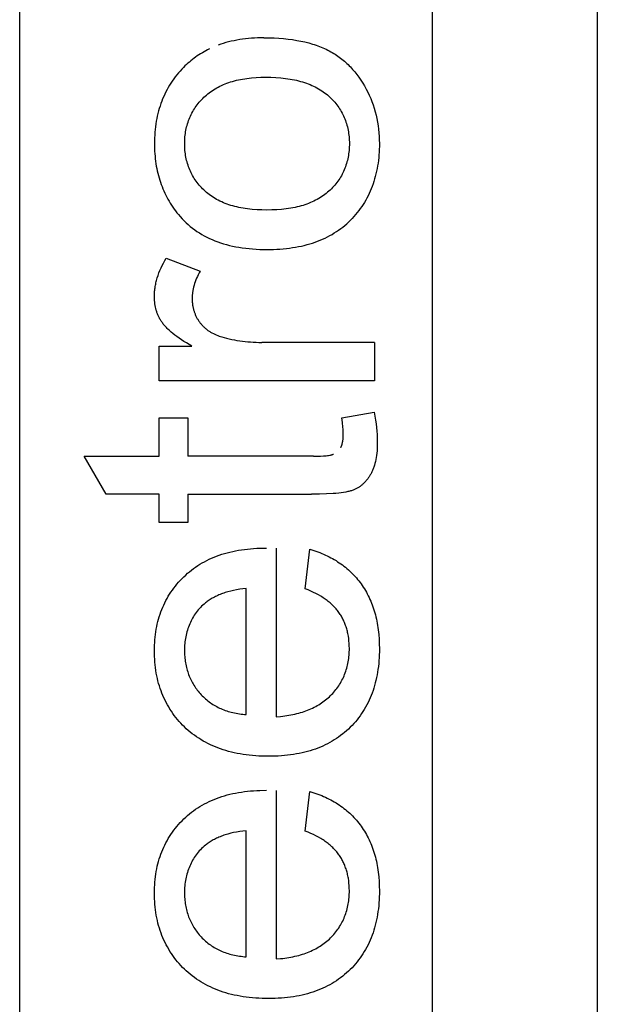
# Model space of a CAD drawing. Header units: millimetres. Extents: x -2637 to -1637, y 678 to 1678.
# Tile 286 of 348: x -2060.42 to -2056.92, y 1420.96 to 1426.92. Entities that reach past the tile are written whole.
import ezdxf

# ---------------------------------------------------------------- set-up
doc = ezdxf.new("R2010")
doc.units = ezdxf.units.MM
doc.layers.add('Make2D$B.SHOW mini', color=7, linetype='Continuous', true_color=0x000000)

msp = doc.modelspace()

# ---------------------------------------------------------------- linework, layer by layer
at = {"layer": 'Make2D$B.SHOW mini', "color": 18, "lineweight": -3, "true_color": 0x000000}
for points in [[(-2056.9173, 1438.506), (-2056.9173, 1417.806)], [(-2060.4173, 1419.056), (-2060.4173, 1430.356)], [(-2057.9173, 1430.356), (-2057.9173, 1419.056)], [(-2058.9372, 1426.8113), (-2058.9565, 1426.8111), (-2058.9755, 1426.8106), (-2058.9943, 1426.8097), (-2059.0128, 1426.8085), (-2059.0311, 1426.807), (-2059.0491, 1426.805), (-2059.0668, 1426.8028), (-2059.0843, 1426.8001), (-2059.1015, 1426.7971), (-2059.1184, 1426.7938), (-2059.1351, 1426.7901), (-2059.1516, 1426.7861), (-2059.1678, 1426.7817), (-2059.1837, 1426.7769), (-2059.1993, 1426.7718), (-2059.2148, 1426.7663)], [(-2058.9372, 1426.8113), (-2058.9062, 1426.811), (-2058.8761, 1426.81), (-2058.8469, 1426.8084), (-2058.8185, 1426.8062), (-2058.791, 1426.8034), (-2058.7644, 1426.7999), (-2058.7385, 1426.7958), (-2058.7135, 1426.7911), (-2058.6893, 1426.7858), (-2058.6659, 1426.7799), (-2058.6433, 1426.7734), (-2058.6323, 1426.77), (-2058.6215, 1426.7663), (-2058.6109, 1426.7626), (-2058.6004, 1426.7586), (-2058.5902, 1426.7546), (-2058.5801, 1426.7503), (-2058.5702, 1426.746), (-2058.5605, 1426.7415), (-2058.551, 1426.7368), (-2058.5417, 1426.732), (-2058.5325, 1426.727), (-2058.5235, 1426.7219), (-2058.5147, 1426.7166), (-2058.506, 1426.7112), (-2058.4975, 1426.7057), (-2058.4892, 1426.7), (-2058.481, 1426.6941), (-2058.4729, 1426.6881), (-2058.4651, 1426.6819), (-2058.4573, 1426.6756), (-2058.4497, 1426.6692), (-2058.4422, 1426.6626), (-2058.4348, 1426.6558), (-2058.4276, 1426.6489), (-2058.4205, 1426.6418), (-2058.4134, 1426.6346), (-2058.4065, 1426.6273), (-2058.3998, 1426.6198), (-2058.3931, 1426.6121), (-2058.3865, 1426.6043), (-2058.3737, 1426.5883), (-2058.3614, 1426.5718), (-2058.3496, 1426.5548), (-2058.3384, 1426.5373), (-2058.3276, 1426.5194), (-2058.3175, 1426.5011), (-2058.3079, 1426.4825), (-2058.2989, 1426.4635), (-2058.2905, 1426.4442), (-2058.2826, 1426.4245), (-2058.2754, 1426.4045), (-2058.2689, 1426.3843), (-2058.2629, 1426.3637), (-2058.2576, 1426.3429), (-2058.253, 1426.3218), (-2058.249, 1426.3005), (-2058.2456, 1426.279), (-2058.2428, 1426.2574), (-2058.2407, 1426.2357), (-2058.2392, 1426.214), (-2058.2382, 1426.1924), (-2058.2378, 1426.1707), (-2058.2379, 1426.1535), (-2058.2383, 1426.1363), (-2058.2392, 1426.1192), (-2058.2403, 1426.1023), (-2058.2418, 1426.0854), (-2058.2437, 1426.0687), (-2058.246, 1426.0521), (-2058.2485, 1426.0357), (-2058.2515, 1426.0194), (-2058.2548, 1426.0033), (-2058.2584, 1425.9874), (-2058.2624, 1425.9717), (-2058.2667, 1425.9562), (-2058.2713, 1425.941), (-2058.2763, 1425.9259), (-2058.2817, 1425.9111), (-2058.2873, 1425.8966), (-2058.2933, 1425.8823), (-2058.2997, 1425.8682), (-2058.3064, 1425.8544), (-2058.3134, 1425.8409), (-2058.3208, 1425.8275), (-2058.3285, 1425.8145), (-2058.3365, 1425.8016), (-2058.3449, 1425.789), (-2058.3536, 1425.7766), (-2058.3627, 1425.7644), (-2058.3721, 1425.7524), (-2058.3819, 1425.7406), (-2058.392, 1425.7291), (-2058.4024, 1425.7177), (-2058.4132, 1425.7066)], [(-2059.2672, 1426.7441), (-2059.2783, 1426.7386), (-2059.2892, 1426.7328), (-2059.2999, 1426.7269), (-2059.3105, 1426.7207), (-2059.321, 1426.7144), (-2059.3313, 1426.7078), (-2059.3414, 1426.7011), (-2059.3513, 1426.6942), (-2059.361, 1426.687), (-2059.3706, 1426.6797), (-2059.38, 1426.6722), (-2059.3893, 1426.6645), (-2059.3983, 1426.6567), (-2059.4072, 1426.6486), (-2059.4159, 1426.6404), (-2059.4244, 1426.632), (-2059.4351, 1426.621), (-2059.4455, 1426.6097), (-2059.4555, 1426.5982), (-2059.4653, 1426.5864), (-2059.4747, 1426.5743), (-2059.4838, 1426.562), (-2059.4926, 1426.5495), (-2059.5011, 1426.5368), (-2059.5092, 1426.5238), (-2059.517, 1426.5106), (-2059.5245, 1426.4972), (-2059.5316, 1426.4836), (-2059.5384, 1426.4698), (-2059.5448, 1426.4558), (-2059.5509, 1426.4416), (-2059.5567, 1426.4273), (-2059.562, 1426.4128), (-2059.567, 1426.3981), (-2059.5717, 1426.3832), (-2059.576, 1426.3681), (-2059.58, 1426.3528), (-2059.5836, 1426.3373), (-2059.5868, 1426.3215), (-2059.5898, 1426.3055), (-2059.5923, 1426.2893), (-2059.5946, 1426.2728), (-2059.5965, 1426.2561), (-2059.598, 1426.2392), (-2059.5993, 1426.2222), (-2059.6001, 1426.2051), (-2059.6006, 1426.188), (-2059.6008, 1426.1707), (-2059.6007, 1426.1553), (-2059.6002, 1426.1398), (-2059.5995, 1426.1244), (-2059.5985, 1426.109), (-2059.5972, 1426.0938), (-2059.5957, 1426.0786), (-2059.5938, 1426.0636), (-2059.5917, 1426.0488), (-2059.5893, 1426.0341), (-2059.5866, 1426.0197), (-2059.5837, 1426.0054), (-2059.5804, 1425.9913), (-2059.5769, 1425.9774), (-2059.573, 1425.9636), (-2059.5689, 1425.95), (-2059.5645, 1425.9364), (-2059.5598, 1425.9231), (-2059.5549, 1425.9098), (-2059.5496, 1425.8967), (-2059.5441, 1425.8837), (-2059.5382, 1425.8709), (-2059.5321, 1425.8582), (-2059.5257, 1425.8457), (-2059.5191, 1425.8333), (-2059.5121, 1425.8212), (-2059.5049, 1425.8091), (-2059.4974, 1425.7973), (-2059.4896, 1425.7856), (-2059.4816, 1425.7741), (-2059.4732, 1425.7628), (-2059.4646, 1425.7518), (-2059.4558, 1425.7409), (-2059.4447, 1425.7281), (-2059.4333, 1425.7156), (-2059.4215, 1425.7034), (-2059.4094, 1425.6916), (-2059.3968, 1425.6802), (-2059.3839, 1425.6691), (-2059.3706, 1425.6585), (-2059.3569, 1425.6483), (-2059.3429, 1425.6385), (-2059.3285, 1425.6292), (-2059.3137, 1425.6203), (-2059.2986, 1425.6119), (-2059.2831, 1425.6038), (-2059.2672, 1425.5962), (-2059.251, 1425.589), (-2059.2345, 1425.5822), (-2059.2176, 1425.5758), (-2059.2004, 1425.5698), (-2059.1828, 1425.5643), (-2059.1648, 1425.5591), (-2059.1463, 1425.5543), (-2059.1275, 1425.55), (-2059.1083, 1425.546), (-2059.0886, 1425.5425), (-2059.0685, 1425.5394), (-2059.0479, 1425.5367), (-2059.027, 1425.5345), (-2059.0059, 1425.5326), (-2058.9844, 1425.5312), (-2058.9628, 1425.5301), (-2058.9411, 1425.5295), (-2058.9193, 1425.5293), (-2058.8795, 1425.53), (-2058.8597, 1425.5309), (-2058.8401, 1425.5321), (-2058.8206, 1425.5337), (-2058.8014, 1425.5356), (-2058.7824, 1425.5378), (-2058.7638, 1425.5404), (-2058.7456, 1425.5434), (-2058.7277, 1425.5467), (-2058.7102, 1425.5503), (-2058.693, 1425.5543), (-2058.6762, 1425.5587), (-2058.6597, 1425.5633), (-2058.6435, 1425.5684), (-2058.6276, 1425.5737), (-2058.612, 1425.5795), (-2058.5966, 1425.5855), (-2058.5816, 1425.5919), (-2058.5669, 1425.5987), (-2058.5524, 1425.6058), (-2058.5383, 1425.6132), (-2058.5244, 1425.621), (-2058.5108, 1425.6292), (-2058.4976, 1425.6376), (-2058.4846, 1425.6464), (-2058.4719, 1425.6556), (-2058.4596, 1425.6651), (-2058.4475, 1425.675), (-2058.4358, 1425.6852), (-2058.4244, 1425.6957), (-2058.4132, 1425.7066)], [(-2059.2937, 1425.8824), (-2059.3013, 1425.8896), (-2059.3087, 1425.8969), (-2059.3159, 1425.9043), (-2059.3228, 1425.9118), (-2059.3294, 1425.9195), (-2059.3359, 1425.9272), (-2059.342, 1425.9351), (-2059.348, 1425.9431), (-2059.3537, 1425.9512), (-2059.3591, 1425.9594), (-2059.3643, 1425.9678), (-2059.3693, 1425.9763), (-2059.374, 1425.9849), (-2059.3785, 1425.9937), (-2059.3827, 1426.0026), (-2059.3867, 1426.0117), (-2059.3904, 1426.0209), (-2059.3939, 1426.0303), (-2059.3972, 1426.0398), (-2059.4002, 1426.0494), (-2059.403, 1426.0591), (-2059.4055, 1426.0689), (-2059.4078, 1426.0789), (-2059.4099, 1426.0889), (-2059.4117, 1426.0989), (-2059.4132, 1426.1091), (-2059.4146, 1426.1193), (-2059.4156, 1426.1295), (-2059.4165, 1426.1398), (-2059.4171, 1426.1501), (-2059.4174, 1426.1604), (-2059.4175, 1426.1707), (-2059.4174, 1426.1809), (-2059.417, 1426.1911), (-2059.4164, 1426.2013), (-2059.4156, 1426.2114), (-2059.4145, 1426.2215), (-2059.4132, 1426.2316), (-2059.4116, 1426.2416), (-2059.4098, 1426.2516), (-2059.4078, 1426.2615), (-2059.4055, 1426.2713), (-2059.4029, 1426.281), (-2059.4002, 1426.2907), (-2059.3972, 1426.3003), (-2059.3939, 1426.3097), (-2059.3904, 1426.3191), (-2059.3866, 1426.3283), (-2059.3826, 1426.3374), (-2059.3784, 1426.3464), (-2059.3739, 1426.3553), (-2059.3691, 1426.364), (-2059.3641, 1426.3726), (-2059.3589, 1426.381), (-2059.3534, 1426.3894), (-2059.3477, 1426.3975), (-2059.3417, 1426.4056), (-2059.3355, 1426.4135), (-2059.3291, 1426.4212), (-2059.3224, 1426.4288), (-2059.3155, 1426.4362), (-2059.3083, 1426.4435), (-2059.3009, 1426.4507), (-2059.2932, 1426.4576), (-2059.2853, 1426.4645), (-2059.2772, 1426.4711), (-2059.2688, 1426.4776), (-2059.2602, 1426.4839), (-2059.2513, 1426.4901), (-2059.2423, 1426.496), (-2059.233, 1426.5017), (-2059.2234, 1426.5073), (-2059.2137, 1426.5126), (-2059.2037, 1426.5178), (-2059.1935, 1426.5227), (-2059.183, 1426.5274), (-2059.1724, 1426.5319), (-2059.1615, 1426.5361), (-2059.1504, 1426.5402), (-2059.1391, 1426.5439), (-2059.1276, 1426.5474), (-2059.1159, 1426.5507), (-2059.1039, 1426.5538), (-2059.0917, 1426.5566), (-2059.0792, 1426.5591), (-2059.0665, 1426.5615), (-2059.0535, 1426.5636), (-2059.0402, 1426.5654), (-2059.0266, 1426.5671), (-2059.0128, 1426.5685), (-2058.9846, 1426.5708), (-2058.9558, 1426.5721), (-2058.9267, 1426.5726), (-2058.8958, 1426.5722), (-2058.8653, 1426.5708), (-2058.8354, 1426.5686), (-2058.8065, 1426.5654), (-2058.7925, 1426.5635), (-2058.7789, 1426.5614), (-2058.7655, 1426.559), (-2058.7524, 1426.5564), (-2058.7396, 1426.5536), (-2058.7271, 1426.5506), (-2058.7149, 1426.5474), (-2058.7029, 1426.5439), (-2058.6912, 1426.5402), (-2058.6796, 1426.5363), (-2058.6684, 1426.5322), (-2058.6574, 1426.5278), (-2058.6466, 1426.5232), (-2058.6361, 1426.5184), (-2058.6259, 1426.5134), (-2058.6158, 1426.5081), (-2058.6061, 1426.5026), (-2058.5966, 1426.497), (-2058.5873, 1426.491), (-2058.5783, 1426.4849), (-2058.5696, 1426.4785), (-2058.5611, 1426.472), (-2058.5529, 1426.4652), (-2058.5449, 1426.4581)], [(-2058.5449, 1426.4581), (-2058.5372, 1426.4509), (-2058.5297, 1426.4436), (-2058.5225, 1426.4362), (-2058.5155, 1426.4287), (-2058.5087, 1426.4211), (-2058.5022, 1426.4133), (-2058.496, 1426.4054), (-2058.49, 1426.3975), (-2058.4842, 1426.3894), (-2058.4787, 1426.3811), (-2058.4735, 1426.3728), (-2058.4685, 1426.3643), (-2058.4637, 1426.3556), (-2058.4592, 1426.3469), (-2058.4549, 1426.338), (-2058.4509, 1426.3289), (-2058.4471, 1426.3197), (-2058.4436, 1426.3104), (-2058.4403, 1426.3009), (-2058.4372, 1426.2914), (-2058.4344, 1426.2817), (-2058.4319, 1426.2719), (-2058.4296, 1426.262), (-2058.4275, 1426.2521), (-2058.4257, 1426.2421), (-2058.4241, 1426.232), (-2058.4228, 1426.2218), (-2058.4217, 1426.2117), (-2058.4208, 1426.2015), (-2058.4202, 1426.1912), (-2058.4198, 1426.181), (-2058.4197, 1426.1707), (-2058.4198, 1426.1604), (-2058.4201, 1426.1501), (-2058.4207, 1426.1398), (-2058.4216, 1426.1295), (-2058.4227, 1426.1193), (-2058.424, 1426.1091), (-2058.4256, 1426.099), (-2058.4274, 1426.089), (-2058.4295, 1426.079), (-2058.4318, 1426.069), (-2058.4343, 1426.0592), (-2058.4371, 1426.0495), (-2058.4401, 1426.0398), (-2058.4434, 1426.0303), (-2058.4469, 1426.0209), (-2058.4507, 1426.0116), (-2058.4547, 1426.0025), (-2058.4589, 1425.9935), (-2058.4634, 1425.9846), (-2058.4682, 1425.9758), (-2058.4731, 1425.9672), (-2058.4784, 1425.9588), (-2058.4838, 1425.9505), (-2058.4895, 1425.9423), (-2058.4955, 1425.9343), (-2058.5017, 1425.9264), (-2058.5081, 1425.9187), (-2058.5148, 1425.9111), (-2058.5217, 1425.9037), (-2058.5289, 1425.8964), (-2058.5363, 1425.8893), (-2058.544, 1425.8824), (-2058.552, 1425.8756), (-2058.5601, 1425.8689), (-2058.5686, 1425.8625), (-2058.5773, 1425.8562), (-2058.5862, 1425.8501), (-2058.5954, 1425.8442), (-2058.6048, 1425.8385), (-2058.6144, 1425.8329), (-2058.6243, 1425.8276), (-2058.6344, 1425.8225), (-2058.6448, 1425.8176), (-2058.6554, 1425.8129), (-2058.6663, 1425.8085), (-2058.6774, 1425.8043), (-2058.6887, 1425.8003), (-2058.7002, 1425.7965), (-2058.712, 1425.793), (-2058.724, 1425.7898), (-2058.7363, 1425.7867), (-2058.7489, 1425.7839), (-2058.7617, 1425.7814), (-2058.7748, 1425.7791), (-2058.7882, 1425.777), (-2058.8019, 1425.7751), (-2058.8301, 1425.772), (-2058.8593, 1425.7697), (-2058.8892, 1425.7684), (-2058.9193, 1425.7679), (-2058.9494, 1425.7684), (-2058.9791, 1425.7697), (-2059.0083, 1425.7719), (-2059.0225, 1425.7734), (-2059.0365, 1425.7751), (-2059.0502, 1425.777), (-2059.0636, 1425.7791), (-2059.0767, 1425.7814), (-2059.0895, 1425.784), (-2059.102, 1425.7868), (-2059.1143, 1425.7898), (-2059.1263, 1425.7931), (-2059.1381, 1425.7965), (-2059.1496, 1425.8002), (-2059.1609, 1425.8041), (-2059.172, 1425.8083), (-2059.1828, 1425.8126), (-2059.1934, 1425.8172), (-2059.2038, 1425.822), (-2059.2139, 1425.827), (-2059.2237, 1425.8323), (-2059.2334, 1425.8378), (-2059.2427, 1425.8435), (-2059.2518, 1425.8494), (-2059.2607, 1425.8556), (-2059.2693, 1425.8619), (-2059.2777, 1425.8685), (-2059.2858, 1425.8753), (-2059.2937, 1425.8824)], [(-2059.3733, 1424.9434), (-2059.4066, 1424.9632), (-2059.4222, 1424.9729), (-2059.437, 1424.9826), (-2059.451, 1424.9922), (-2059.4644, 1425.0016), (-2059.4769, 1425.0109), (-2059.4886, 1425.0202), (-2059.4996, 1425.0293), (-2059.5098, 1425.0382), (-2059.5192, 1425.0471), (-2059.5237, 1425.0515), (-2059.528, 1425.0559), (-2059.5321, 1425.0603), (-2059.536, 1425.0647), (-2059.5398, 1425.0691), (-2059.5435, 1425.0734), (-2059.547, 1425.0777), (-2059.5503, 1425.0821), (-2059.5535, 1425.0864), (-2059.5566, 1425.0907), (-2059.5595, 1425.0951), (-2059.5623, 1425.0994), (-2059.565, 1425.1037), (-2059.5675, 1425.1081), (-2059.57, 1425.1124), (-2059.5723, 1425.1168), (-2059.5745, 1425.1212), (-2059.5766, 1425.1256), (-2059.5785, 1425.13), (-2059.5804, 1425.1344), (-2059.5822, 1425.1389), (-2059.5839, 1425.1434), (-2059.5855, 1425.1479), (-2059.587, 1425.1525), (-2059.5884, 1425.1571), (-2059.5898, 1425.1617), (-2059.5922, 1425.171), (-2059.5943, 1425.1805), (-2059.5962, 1425.1901), (-2059.5977, 1425.1999), (-2059.5989, 1425.2097), (-2059.5999, 1425.2196), (-2059.6005, 1425.2295), (-2059.6008, 1425.2395), (-2059.6009, 1425.2468), (-2059.6007, 1425.254), (-2059.6005, 1425.2613), (-2059.6001, 1425.2686), (-2059.5995, 1425.2759), (-2059.5988, 1425.2833), (-2059.5979, 1425.2906), (-2059.5969, 1425.298), (-2059.5957, 1425.3053), (-2059.5944, 1425.3127), (-2059.5929, 1425.3201), (-2059.5913, 1425.3275), (-2059.5896, 1425.335), (-2059.5877, 1425.3424), (-2059.5856, 1425.3498), (-2059.5834, 1425.3573), (-2059.5786, 1425.3722), (-2059.5732, 1425.3872), (-2059.5673, 1425.4022), (-2059.5608, 1425.4173), (-2059.5537, 1425.4323), (-2059.5462, 1425.4474), (-2059.5381, 1425.4625), (-2059.5294, 1425.4776)], [(-2059.5294, 1425.4776), (-2059.3245, 1425.3979)], [(-2059.3245, 1425.3979), (-2059.3303, 1425.3873), (-2059.3357, 1425.3767), (-2059.3408, 1425.366), (-2059.3455, 1425.3553), (-2059.3498, 1425.3446), (-2059.3538, 1425.3339), (-2059.3574, 1425.3232), (-2059.3606, 1425.3125), (-2059.3635, 1425.3018), (-2059.3659, 1425.2911), (-2059.368, 1425.2805), (-2059.3689, 1425.2752), (-2059.3697, 1425.2699), (-2059.3704, 1425.2646), (-2059.371, 1425.2593), (-2059.3715, 1425.254), (-2059.3719, 1425.2488), (-2059.3721, 1425.2435), (-2059.3723, 1425.2383), (-2059.3724, 1425.2331), (-2059.3724, 1425.2279), (-2059.3723, 1425.2233), (-2059.3721, 1425.2186), (-2059.3719, 1425.214), (-2059.3715, 1425.2094), (-2059.3711, 1425.2048), (-2059.3706, 1425.2002), (-2059.37, 1425.1957), (-2059.3693, 1425.1912), (-2059.3685, 1425.1867), (-2059.3677, 1425.1822), (-2059.3668, 1425.1777), (-2059.3658, 1425.1733), (-2059.3647, 1425.1689), (-2059.3635, 1425.1645), (-2059.3623, 1425.1601), (-2059.3609, 1425.1558), (-2059.3595, 1425.1515), (-2059.358, 1425.1472), (-2059.3565, 1425.143), (-2059.3548, 1425.1388), (-2059.3531, 1425.1346), (-2059.3513, 1425.1305), (-2059.3494, 1425.1264), (-2059.3474, 1425.1223), (-2059.3453, 1425.1183), (-2059.3432, 1425.1143), (-2059.341, 1425.1103), (-2059.3387, 1425.1064), (-2059.3363, 1425.1026), (-2059.3338, 1425.0987), (-2059.3313, 1425.095), (-2059.3287, 1425.0912), (-2059.326, 1425.0876), (-2059.3232, 1425.0839), (-2059.3204, 1425.0804), (-2059.3175, 1425.0769), (-2059.3145, 1425.0734), (-2059.3114, 1425.07), (-2059.3083, 1425.0666), (-2059.3051, 1425.0634), (-2059.3018, 1425.0601), (-2059.2984, 1425.057), (-2059.295, 1425.0539), (-2059.2914, 1425.0508), (-2059.2879, 1425.0479), (-2059.2842, 1425.045), (-2059.2805, 1425.0422), (-2059.2767, 1425.0395), (-2059.2728, 1425.0368), (-2059.2688, 1425.0343), (-2059.2648, 1425.0318), (-2059.2608, 1425.0293), (-2059.2566, 1425.027), (-2059.2524, 1425.0247), (-2059.2438, 1425.0203), (-2059.2351, 1425.0162), (-2059.2261, 1425.0124), (-2059.2169, 1425.0087), (-2059.2076, 1425.0052), (-2059.1931, 1425.0003), (-2059.1783, 1424.9959), (-2059.1632, 1424.9917), (-2059.1478, 1424.988), (-2059.1322, 1424.9846), (-2059.1164, 1424.9815), (-2059.1005, 1424.9788), (-2059.0843, 1424.9763), (-2059.0517, 1424.9721), (-2059.0352, 1424.9705), (-2059.0185, 1424.9691), (-2059.0017, 1424.968), (-2058.9847, 1424.9672), (-2058.9675, 1424.9668), (-2058.9502, 1424.9666)], [(-2059.5713, 1424.9434), (-2059.3733, 1424.9434)], [(-2059.5713, 1424.7348), (-2059.5713, 1424.9434)], [(-2058.2673, 1424.9666), (-2058.9502, 1424.9666)], [(-2058.2673, 1424.9666), (-2058.2673, 1424.7348)], [(-2058.2673, 1424.7348), (-2059.5713, 1424.7348)], [(-2059.5713, 1424.5106), (-2059.3991, 1424.5106)], [(-2059.5713, 1424.2774), (-2059.5713, 1424.5106)], [(-2059.3991, 1424.5106), (-2059.3991, 1424.2774)], [(-2058.2696, 1424.544), (-2058.2651, 1424.5198), (-2058.2612, 1424.4963), (-2058.2579, 1424.4735), (-2058.2553, 1424.4513), (-2058.2532, 1424.4297), (-2058.2517, 1424.4088), (-2058.2507, 1424.3886), (-2058.2502, 1424.3691), (-2058.2502, 1424.3535), (-2058.2505, 1424.3384), (-2058.2512, 1424.3237), (-2058.2522, 1424.3095), (-2058.2535, 1424.2958), (-2058.2551, 1424.2825), (-2058.2571, 1424.2696), (-2058.2593, 1424.2572), (-2058.2619, 1424.2452), (-2058.2647, 1424.2336), (-2058.2679, 1424.2225), (-2058.2696, 1424.2171), (-2058.2713, 1424.2118), (-2058.2732, 1424.2066), (-2058.2751, 1424.2015), (-2058.2771, 1424.1965), (-2058.2791, 1424.1916), (-2058.2812, 1424.1868), (-2058.2834, 1424.1821), (-2058.2857, 1424.1775), (-2058.288, 1424.173), (-2058.2904, 1424.1686), (-2058.2928, 1424.1643), (-2058.2954, 1424.1602), (-2058.2979, 1424.1561), (-2058.3006, 1424.1521), (-2058.3032, 1424.1481), (-2058.306, 1424.1443), (-2058.3087, 1424.1406), (-2058.3116, 1424.137), (-2058.3144, 1424.1334), (-2058.3173, 1424.13), (-2058.3202, 1424.1266), (-2058.3261, 1424.1201), (-2058.3321, 1424.1139), (-2058.3382, 1424.1081), (-2058.3413, 1424.1053), (-2058.3444, 1424.1025), (-2058.3476, 1424.0999), (-2058.3508, 1424.0973), (-2058.3541, 1424.0948), (-2058.3575, 1424.0923), (-2058.3609, 1424.09), (-2058.3645, 1424.0877), (-2058.3682, 1424.0855), (-2058.3719, 1424.0833), (-2058.3758, 1424.0813), (-2058.3799, 1424.0793), (-2058.384, 1424.0773), (-2058.3884, 1424.0755), (-2058.3928, 1424.0737), (-2058.3974, 1424.072), (-2058.4022, 1424.0703), (-2058.4072, 1424.0687), (-2058.4123, 1424.0672), (-2058.4177, 1424.0657), (-2058.4233, 1424.0643), (-2058.429, 1424.063), (-2058.4413, 1424.0604), (-2058.4546, 1424.0582), (-2058.4689, 1424.0561), (-2058.4844, 1424.0542), (-2058.501, 1424.0525), (-2058.5188, 1424.0511), (-2058.5578, 1424.0488), (-2058.6013, 1424.0474), (-2058.649, 1424.047)], [(-2058.4648, 1424.5106), (-2058.2696, 1424.544)], [(-2058.4565, 1424.4087), (-2058.4566, 1424.4189), (-2058.457, 1424.4297), (-2058.4577, 1424.4414), (-2058.4586, 1424.4537), (-2058.4612, 1424.4807), (-2058.4648, 1424.5106)], [(-2058.4722, 1424.3295), (-2058.4712, 1424.3313), (-2058.4703, 1424.3331), (-2058.4693, 1424.335), (-2058.4685, 1424.3369), (-2058.4676, 1424.3389), (-2058.4668, 1424.3409), (-2058.466, 1424.3429), (-2058.4653, 1424.345), (-2058.4645, 1424.3472), (-2058.4639, 1424.3493), (-2058.4632, 1424.3516), (-2058.4626, 1424.3538), (-2058.4614, 1424.3585), (-2058.4604, 1424.3633), (-2058.4595, 1424.3684), (-2058.4587, 1424.3736), (-2058.458, 1424.379), (-2058.4575, 1424.3845), (-2058.4571, 1424.3903), (-2058.4568, 1424.3963), (-2058.4566, 1424.4024), (-2058.4565, 1424.4087)], [(-2060.0267, 1424.2774), (-2059.5713, 1424.2774)], [(-2059.8941, 1424.047), (-2060.0267, 1424.2774)], [(-2058.637, 1424.2774), (-2059.3991, 1424.2774)], [(-2058.637, 1424.2774), (-2058.6144, 1424.2776), (-2058.5939, 1424.2782), (-2058.5756, 1424.2792), (-2058.5593, 1424.2806), (-2058.552, 1424.2814), (-2058.5452, 1424.2823), (-2058.5389, 1424.2834), (-2058.5332, 1424.2845), (-2058.5305, 1424.2851), (-2058.5279, 1424.2857), (-2058.5255, 1424.2863), (-2058.5233, 1424.287), (-2058.5211, 1424.2877), (-2058.5191, 1424.2884), (-2058.5172, 1424.2892), (-2058.5163, 1424.2895), (-2058.5155, 1424.2899)], [(-2059.5713, 1424.047), (-2059.8941, 1424.047)], [(-2059.5713, 1423.8769), (-2059.5713, 1424.047)], [(-2059.3991, 1424.047), (-2059.3991, 1423.8769)], [(-2059.3991, 1424.047), (-2058.649, 1424.047)], [(-2059.3991, 1423.8769), (-2059.5713, 1423.8769)], [(-2058.6591, 1423.7137), (-2058.6467, 1423.71), (-2058.6344, 1423.7062), (-2058.6223, 1423.7021), (-2058.6104, 1423.6979), (-2058.5986, 1423.6934), (-2058.5871, 1423.6888), (-2058.5756, 1423.684), (-2058.5644, 1423.679), (-2058.5533, 1423.6738), (-2058.5425, 1423.6685), (-2058.5317, 1423.6629), (-2058.5212, 1423.6572), (-2058.5108, 1423.6512), (-2058.5006, 1423.6451), (-2058.4906, 1423.6388), (-2058.4808, 1423.6323), (-2058.4711, 1423.6257), (-2058.4617, 1423.6188), (-2058.4524, 1423.6118), (-2058.4433, 1423.6046), (-2058.4343, 1423.5971), (-2058.4256, 1423.5896), (-2058.417, 1423.5818), (-2058.4086, 1423.5738), (-2058.4004, 1423.5657), (-2058.3924, 1423.5573), (-2058.3846, 1423.5488), (-2058.377, 1423.5402), (-2058.3695, 1423.5313), (-2058.3623, 1423.5222), (-2058.3552, 1423.513), (-2058.3483, 1423.5036), (-2058.3416, 1423.494), (-2058.3351, 1423.4841), (-2058.3288, 1423.4742), (-2058.3226, 1423.464), (-2058.3167, 1423.4537), (-2058.311, 1423.4432), (-2058.3055, 1423.4325), (-2058.3001, 1423.4216), (-2058.295, 1423.4106), (-2058.2901, 1423.3994), (-2058.2855, 1423.3881), (-2058.281, 1423.3766), (-2058.2768, 1423.3649), (-2058.2727, 1423.3531), (-2058.2689, 1423.3411), (-2058.2653, 1423.329), (-2058.262, 1423.3167), (-2058.2588, 1423.3042), (-2058.2559, 1423.2916), (-2058.2532, 1423.2788), (-2058.2508, 1423.2658), (-2058.2485, 1423.2527), (-2058.2465, 1423.2393), (-2058.2447, 1423.2257), (-2058.2417, 1423.198), (-2058.2395, 1423.1696), (-2058.2382, 1423.1408), (-2058.2378, 1423.1119), (-2058.238, 1423.0936), (-2058.2385, 1423.0755), (-2058.2393, 1423.0574), (-2058.2405, 1423.0395), (-2058.2421, 1423.0217), (-2058.244, 1423.0041), (-2058.2462, 1422.9867), (-2058.2488, 1422.9697), (-2058.2517, 1422.9529), (-2058.2549, 1422.9364), (-2058.2585, 1422.9202), (-2058.2625, 1422.9043), (-2058.2668, 1422.8886), (-2058.2714, 1422.8732), (-2058.2764, 1422.858), (-2058.2818, 1422.843), (-2058.2875, 1422.8283), (-2058.2935, 1422.8137), (-2058.3, 1422.7994), (-2058.3067, 1422.7853), (-2058.3138, 1422.7715), (-2058.3213, 1422.7579), (-2058.3291, 1422.7445), (-2058.3372, 1422.7314), (-2058.3457, 1422.7186), (-2058.3545, 1422.706), (-2058.3636, 1422.6936), (-2058.3731, 1422.6816), (-2058.3829, 1422.6698), (-2058.393, 1422.6583), (-2058.4034, 1422.647), (-2058.4142, 1422.6361), (-2058.4252, 1422.6255), (-2058.4365, 1422.6152), (-2058.4482, 1422.6051), (-2058.4602, 1422.5954), (-2058.4724, 1422.586), (-2058.485, 1422.5769), (-2058.4978, 1422.5682), (-2058.5109, 1422.5597), (-2058.5243, 1422.5516), (-2058.538, 1422.5438), (-2058.552, 1422.5364), (-2058.5662, 1422.5292), (-2058.5807, 1422.5225), (-2058.5954, 1422.516), (-2058.6104, 1422.51), (-2058.6257, 1422.5043), (-2058.6412, 1422.4989), (-2058.657, 1422.4939), (-2058.6731, 1422.4893), (-2058.6894, 1422.485), (-2058.7061, 1422.481), (-2058.7231, 1422.4774), (-2058.7404, 1422.4742), (-2058.758, 1422.4713), (-2058.776, 1422.4687), (-2058.7943, 1422.4665), (-2058.8129, 1422.4646), (-2058.8317, 1422.4631), (-2058.8507, 1422.4619), (-2058.8698, 1422.461), (-2058.889, 1422.4605), (-2058.9082, 1422.4603), (-2058.9281, 1422.4604), (-2058.948, 1422.461), (-2058.9677, 1422.4618), (-2058.9873, 1422.4631), (-2059.0067, 1422.4646), (-2059.0259, 1422.4665), (-2059.0449, 1422.4688), (-2059.0635, 1422.4714), (-2059.0817, 1422.4744), (-2059.0996, 1422.4776), (-2059.1172, 1422.4813), (-2059.1344, 1422.4853), (-2059.1514, 1422.4896), (-2059.168, 1422.4943), (-2059.1843, 1422.4994), (-2059.2004, 1422.5048), (-2059.2162, 1422.5106), (-2059.2317, 1422.5167), (-2059.2469, 1422.5232), (-2059.2619, 1422.5301), (-2059.2766, 1422.5373), (-2059.291, 1422.5449), (-2059.3052, 1422.5528), (-2059.319, 1422.561), (-2059.3326, 1422.5696), (-2059.3458, 1422.5784), (-2059.3588, 1422.5876), (-2059.3714, 1422.5971), (-2059.3838, 1422.6069), (-2059.3958, 1422.617), (-2059.4075, 1422.6274), (-2059.4189, 1422.638), (-2059.43, 1422.649), (-2059.4407, 1422.6602), (-2059.4511, 1422.6717), (-2059.4612, 1422.6834), (-2059.4709, 1422.6954), (-2059.4803, 1422.7077), (-2059.4894, 1422.7202), (-2059.4981, 1422.7329), (-2059.5065, 1422.7458), (-2059.5145, 1422.759), (-2059.5222, 1422.7724), (-2059.5295, 1422.7859), (-2059.5365, 1422.7997), (-2059.5431, 1422.8137), (-2059.5494, 1422.8279), (-2059.5553, 1422.8422), (-2059.5608, 1422.8567), (-2059.566, 1422.8714), (-2059.5708, 1422.8863), (-2059.5752, 1422.9015), (-2059.5793, 1422.9168), (-2059.583, 1422.9323), (-2059.5864, 1422.9481), (-2059.5894, 1422.9642), (-2059.5921, 1422.9805), (-2059.5944, 1422.997), (-2059.5964, 1423.0138), (-2059.598, 1423.0307), (-2059.5992, 1423.0477), (-2059.6001, 1423.0649), (-2059.6006, 1423.0821), (-2059.6008, 1423.0993), (-2059.6006, 1423.116), (-2059.6001, 1423.1326), (-2059.5992, 1423.1492), (-2059.598, 1423.1657), (-2059.5964, 1423.182), (-2059.5945, 1423.1982), (-2059.5923, 1423.2142), (-2059.5897, 1423.2301), (-2059.5867, 1423.2456), (-2059.5834, 1423.261), (-2059.5797, 1423.2761), (-2059.5757, 1423.291), (-2059.5714, 1423.3056), (-2059.5667, 1423.3201), (-2059.5616, 1423.3343), (-2059.5563, 1423.3484), (-2059.5505, 1423.3623), (-2059.5444, 1423.376), (-2059.538, 1423.3895), (-2059.5312, 1423.4028), (-2059.5241, 1423.4159), (-2059.5166, 1423.4289), (-2059.5088, 1423.4417), (-2059.5006, 1423.4543), (-2059.492, 1423.4667), (-2059.4831, 1423.4789), (-2059.4738, 1423.491), (-2059.4642, 1423.5028), (-2059.4543, 1423.5143), (-2059.4441, 1423.5257), (-2059.4335, 1423.5367), (-2059.4226, 1423.5475), (-2059.4114, 1423.558), (-2059.3999, 1423.5682), (-2059.3881, 1423.5781), (-2059.3761, 1423.5877), (-2059.3637, 1423.597), (-2059.351, 1423.606), (-2059.338, 1423.6147), (-2059.3248, 1423.6231), (-2059.3112, 1423.6311), (-2059.2974, 1423.6388), (-2059.2832, 1423.6462), (-2059.2688, 1423.6532), (-2059.2541, 1423.6599), (-2059.2392, 1423.6663), (-2059.2239, 1423.6723), (-2059.2084, 1423.6779), (-2059.1925, 1423.6833), (-2059.1765, 1423.6882), (-2059.1601, 1423.6928), (-2059.1434, 1423.6971), (-2059.1265, 1423.701), (-2059.1093, 1423.7046), (-2059.0918, 1423.7078), (-2059.074, 1423.7107), (-2059.056, 1423.7132), (-2059.0376, 1423.7154), (-2059.019, 1423.7172), (-2059.0001, 1423.7187), (-2058.9809, 1423.7199), (-2058.9614, 1423.7207), (-2058.9216, 1423.7214)], [(-2058.8627, 1423.72), (-2058.8627, 1422.6999)], [(-2058.6872, 1423.4741), (-2058.6591, 1423.7137)], [(-2059.0445, 1423.4765), (-2059.0648, 1423.4744), (-2059.0843, 1423.4717), (-2059.1031, 1423.4686), (-2059.1213, 1423.465), (-2059.1388, 1423.4609), (-2059.1557, 1423.4564), (-2059.1639, 1423.4539), (-2059.172, 1423.4514), (-2059.1799, 1423.4488), (-2059.1876, 1423.446), (-2059.1952, 1423.4432), (-2059.2026, 1423.4402), (-2059.2099, 1423.4372), (-2059.217, 1423.434), (-2059.224, 1423.4308), (-2059.2309, 1423.4274), (-2059.2376, 1423.424), (-2059.2441, 1423.4205), (-2059.2505, 1423.4168), (-2059.2567, 1423.4131), (-2059.2629, 1423.4093), (-2059.2688, 1423.4055), (-2059.2747, 1423.4015), (-2059.2804, 1423.3974), (-2059.2859, 1423.3933), (-2059.2914, 1423.3891), (-2059.2995, 1423.3824), (-2059.3073, 1423.3755), (-2059.3149, 1423.3685), (-2059.3221, 1423.3613), (-2059.329, 1423.3539), (-2059.3356, 1423.3463), (-2059.342, 1423.3385), (-2059.348, 1423.3306), (-2059.3538, 1423.3225), (-2059.3593, 1423.3143), (-2059.3645, 1423.3059), (-2059.3695, 1423.2973), (-2059.3743, 1423.2886), (-2059.3788, 1423.2798), (-2059.383, 1423.2708), (-2059.387, 1423.2616), (-2059.3908, 1423.2523), (-2059.3943, 1423.2429), (-2059.3976, 1423.2334), (-2059.4007, 1423.2237), (-2059.4036, 1423.214), (-2059.4062, 1423.2041), (-2059.4085, 1423.1942), (-2059.4107, 1423.1841), (-2059.4126, 1423.174), (-2059.4142, 1423.1638), (-2059.4156, 1423.1536), (-2059.4168, 1423.1433), (-2059.4177, 1423.133), (-2059.4183, 1423.1226), (-2059.4188, 1423.1122), (-2059.4189, 1423.1017), (-2059.4188, 1423.0922), (-2059.4186, 1423.0828), (-2059.4181, 1423.0733), (-2059.4174, 1423.0639), (-2059.4165, 1423.0544), (-2059.4154, 1423.045), (-2059.4141, 1423.0357), (-2059.4126, 1423.0264), (-2059.4109, 1423.0171), (-2059.409, 1423.0079), (-2059.4069, 1422.9988), (-2059.4046, 1422.9898), (-2059.4021, 1422.9809), (-2059.3994, 1422.9721), (-2059.3965, 1422.9633), (-2059.3934, 1422.9548), (-2059.3901, 1422.9463), (-2059.3866, 1422.938), (-2059.383, 1422.9298), (-2059.3791, 1422.9217), (-2059.375, 1422.9137), (-2059.3707, 1422.9059), (-2059.3663, 1422.8981), (-2059.3616, 1422.8905), (-2059.3567, 1422.883), (-2059.3517, 1422.8756), (-2059.3464, 1422.8683), (-2059.341, 1422.8611), (-2059.3353, 1422.8539), (-2059.3294, 1422.8469), (-2059.3234, 1422.84), (-2059.3171, 1422.8332)], [(-2059.0445, 1422.7129), (-2059.0445, 1423.4765)], [(-2058.4832, 1423.3311), (-2058.4873, 1423.3367), (-2058.4915, 1423.3422), (-2058.4959, 1423.3477), (-2058.5005, 1423.353), (-2058.5051, 1423.3583), (-2058.5099, 1423.3636), (-2058.5149, 1423.3687), (-2058.52, 1423.3738), (-2058.5253, 1423.3788), (-2058.5307, 1423.3837), (-2058.5362, 1423.3886), (-2058.5419, 1423.3934), (-2058.5478, 1423.3981), (-2058.5538, 1423.4028), (-2058.5599, 1423.4074), (-2058.5662, 1423.4119), (-2058.5727, 1423.4163), (-2058.5793, 1423.4207), (-2058.586, 1423.425), (-2058.5929, 1423.4292), (-2058.6071, 1423.4374), (-2058.6219, 1423.4453), (-2058.6374, 1423.453), (-2058.6534, 1423.4603), (-2058.67, 1423.4674), (-2058.6872, 1423.4741)], [(-2058.8627, 1422.6999), (-2058.8362, 1422.7019), (-2058.8232, 1422.7033), (-2058.8105, 1422.7048), (-2058.7979, 1422.7066), (-2058.7856, 1422.7086), (-2058.7734, 1422.7108), (-2058.7614, 1422.7132), (-2058.7497, 1422.7158), (-2058.7381, 1422.7186), (-2058.7267, 1422.7216), (-2058.7155, 1422.7247), (-2058.7045, 1422.7281), (-2058.6937, 1422.7317), (-2058.6832, 1422.7355), (-2058.6728, 1422.7395), (-2058.6626, 1422.7436), (-2058.6526, 1422.748), (-2058.6428, 1422.7525), (-2058.6332, 1422.7572), (-2058.6238, 1422.7621), (-2058.6146, 1422.7672), (-2058.6056, 1422.7724), (-2058.5968, 1422.7778), (-2058.5882, 1422.7834), (-2058.5799, 1422.7892), (-2058.5717, 1422.7951), (-2058.5637, 1422.8013), (-2058.556, 1422.8075), (-2058.5484, 1422.814), (-2058.541, 1422.8206), (-2058.5339, 1422.8274), (-2058.5269, 1422.8343), (-2058.5202, 1422.8414), (-2058.5136, 1422.8487), (-2058.5073, 1422.8561), (-2058.5012, 1422.8637), (-2058.4952, 1422.8714), (-2058.4896, 1422.8793), (-2058.4841, 1422.8873), (-2058.4788, 1422.8955), (-2058.4738, 1422.9038), (-2058.469, 1422.9122), (-2058.4644, 1422.9208), (-2058.46, 1422.9294), (-2058.4558, 1422.9383), (-2058.4519, 1422.9472), (-2058.4482, 1422.9563), (-2058.4447, 1422.9655), (-2058.4415, 1422.9748), (-2058.4385, 1422.9842), (-2058.4357, 1422.9937), (-2058.4331, 1423.0033), (-2058.4308, 1423.013), (-2058.4286, 1423.0228), (-2058.4268, 1423.0327), (-2058.4251, 1423.0426), (-2058.4236, 1423.0526), (-2058.4224, 1423.0626), (-2058.4214, 1423.0727), (-2058.4207, 1423.0828), (-2058.4201, 1423.0929), (-2058.4198, 1423.1031), (-2058.4197, 1423.1133), (-2058.4199, 1423.1285), (-2058.4207, 1423.1437), (-2058.4219, 1423.1588), (-2058.4237, 1423.1738), (-2058.4259, 1423.1886), (-2058.4272, 1423.1959), (-2058.4286, 1423.2032), (-2058.4302, 1423.2104), (-2058.4318, 1423.2175), (-2058.4336, 1423.2245), (-2058.4356, 1423.2315), (-2058.4376, 1423.2383), (-2058.4398, 1423.2451), (-2058.4421, 1423.2517), (-2058.4445, 1423.2583), (-2058.447, 1423.2648), (-2058.4497, 1423.2712), (-2058.4525, 1423.2775), (-2058.4554, 1423.2838), (-2058.4585, 1423.2899), (-2058.4616, 1423.296), (-2058.4649, 1423.3021), (-2058.4683, 1423.308), (-2058.4719, 1423.3139), (-2058.4755, 1423.3197), (-2058.4793, 1423.3255), (-2058.4832, 1423.3311)], [(-2059.3171, 1422.8332), (-2059.3107, 1422.8265), (-2059.3041, 1422.82), (-2059.2974, 1422.8136), (-2059.2905, 1422.8075), (-2059.2835, 1422.8016), (-2059.2764, 1422.7958), (-2059.2692, 1422.7903), (-2059.2618, 1422.7849), (-2059.2543, 1422.7797), (-2059.2466, 1422.7747), (-2059.2389, 1422.7699), (-2059.2309, 1422.7653), (-2059.2229, 1422.7609), (-2059.2147, 1422.7567), (-2059.2064, 1422.7526), (-2059.1979, 1422.7488), (-2059.1894, 1422.7451), (-2059.1806, 1422.7416), (-2059.1718, 1422.7383), (-2059.1628, 1422.7352), (-2059.1537, 1422.7323), (-2059.1444, 1422.7296), (-2059.1351, 1422.7271), (-2059.1255, 1422.7248), (-2059.1159, 1422.7226), (-2059.1061, 1422.7207), (-2059.0962, 1422.7189), (-2059.0861, 1422.7173), (-2059.0759, 1422.7159), (-2059.0656, 1422.7147), (-2059.0551, 1422.7137), (-2059.0445, 1422.7129)], [(-2058.6591, 1422.2468), (-2058.6467, 1422.2431), (-2058.6344, 1422.2393), (-2058.6223, 1422.2352), (-2058.6104, 1422.231), (-2058.5986, 1422.2265), (-2058.5871, 1422.2219), (-2058.5756, 1422.2171), (-2058.5644, 1422.2121), (-2058.5533, 1422.2069), (-2058.5425, 1422.2016), (-2058.5317, 1422.196), (-2058.5212, 1422.1903), (-2058.5108, 1422.1844), (-2058.5006, 1422.1782), (-2058.4906, 1422.1719), (-2058.4808, 1422.1655), (-2058.4711, 1422.1588), (-2058.4617, 1422.1519), (-2058.4524, 1422.1449), (-2058.4433, 1422.1377), (-2058.4343, 1422.1303), (-2058.4256, 1422.1227), (-2058.417, 1422.1149), (-2058.4086, 1422.1069), (-2058.4004, 1422.0988), (-2058.3924, 1422.0905), (-2058.3846, 1422.0819), (-2058.377, 1422.0733), (-2058.3695, 1422.0644), (-2058.3623, 1422.0553), (-2058.3552, 1422.0461), (-2058.3483, 1422.0367), (-2058.3416, 1422.0271), (-2058.3351, 1422.0173), (-2058.3288, 1422.0073), (-2058.3226, 1421.9971), (-2058.3167, 1421.9868), (-2058.311, 1421.9763), (-2058.3055, 1421.9656), (-2058.3001, 1421.9547), (-2058.295, 1421.9437), (-2058.2901, 1421.9325), (-2058.2855, 1421.9212), (-2058.281, 1421.9097), (-2058.2768, 1421.898), (-2058.2727, 1421.8862), (-2058.2689, 1421.8742), (-2058.2653, 1421.8621), (-2058.262, 1421.8498), (-2058.2588, 1421.8373), (-2058.2559, 1421.8247), (-2058.2532, 1421.8119), (-2058.2508, 1421.7989), (-2058.2485, 1421.7858), (-2058.2465, 1421.7724), (-2058.2447, 1421.7588), (-2058.2417, 1421.7311), (-2058.2395, 1421.7027), (-2058.2382, 1421.6739), (-2058.2378, 1421.645), (-2058.238, 1421.6267), (-2058.2385, 1421.6086), (-2058.2393, 1421.5905), (-2058.2405, 1421.5726), (-2058.2421, 1421.5548), (-2058.244, 1421.5372), (-2058.2462, 1421.5199), (-2058.2488, 1421.5028), (-2058.2517, 1421.486), (-2058.2549, 1421.4695), (-2058.2585, 1421.4533), (-2058.2625, 1421.4374), (-2058.2668, 1421.4217), (-2058.2714, 1421.4063), (-2058.2764, 1421.3911), (-2058.2818, 1421.3761), (-2058.2875, 1421.3614), (-2058.2935, 1421.3468), (-2058.3, 1421.3325), (-2058.3067, 1421.3184), (-2058.3138, 1421.3046), (-2058.3213, 1421.291), (-2058.3291, 1421.2776), (-2058.3372, 1421.2645), (-2058.3457, 1421.2517), (-2058.3545, 1421.2391), (-2058.3636, 1421.2267), (-2058.3731, 1421.2147), (-2058.3829, 1421.2029), (-2058.393, 1421.1914), (-2058.4034, 1421.1801), (-2058.4142, 1421.1692), (-2058.4252, 1421.1586), (-2058.4365, 1421.1483), (-2058.4482, 1421.1382), (-2058.4602, 1421.1285), (-2058.4724, 1421.1191), (-2058.485, 1421.11), (-2058.4978, 1421.1013), (-2058.5109, 1421.0928), (-2058.5243, 1421.0847), (-2058.538, 1421.0769), (-2058.552, 1421.0695), (-2058.5662, 1421.0623), (-2058.5807, 1421.0556), (-2058.5954, 1421.0492), (-2058.6104, 1421.0431), (-2058.6257, 1421.0374), (-2058.6412, 1421.032), (-2058.657, 1421.027), (-2058.6731, 1421.0224), (-2058.6894, 1421.0181), (-2058.7061, 1421.0141), (-2058.7231, 1421.0105), (-2058.7404, 1421.0073), (-2058.758, 1421.0044), (-2058.776, 1421.0018), (-2058.7943, 1420.9996), (-2058.8129, 1420.9977), (-2058.8317, 1420.9962), (-2058.8507, 1420.995), (-2058.8698, 1420.9941), (-2058.889, 1420.9936), (-2058.9082, 1420.9934), (-2058.9281, 1420.9935), (-2058.948, 1420.9941), (-2058.9677, 1420.9949), (-2058.9873, 1420.9962), (-2059.0067, 1420.9977), (-2059.0259, 1420.9997), (-2059.0449, 1421.0019), (-2059.0635, 1421.0045), (-2059.0817, 1421.0075), (-2059.0996, 1421.0108), (-2059.1172, 1421.0144), (-2059.1344, 1421.0184), (-2059.1514, 1421.0227), (-2059.168, 1421.0274), (-2059.1843, 1421.0325), (-2059.2004, 1421.0379), (-2059.2162, 1421.0437), (-2059.2317, 1421.0498), (-2059.2469, 1421.0564), (-2059.2619, 1421.0632), (-2059.2766, 1421.0704), (-2059.291, 1421.078), (-2059.3052, 1421.0859), (-2059.319, 1421.0941), (-2059.3326, 1421.1027), (-2059.3458, 1421.1115), (-2059.3588, 1421.1207), (-2059.3714, 1421.1302), (-2059.3838, 1421.14), (-2059.3958, 1421.1501), (-2059.4075, 1421.1605), (-2059.4189, 1421.1711), (-2059.43, 1421.1821), (-2059.4407, 1421.1933), (-2059.4511, 1421.2048), (-2059.4612, 1421.2165), (-2059.4709, 1421.2285), (-2059.4803, 1421.2408), (-2059.4894, 1421.2533), (-2059.4981, 1421.266), (-2059.5065, 1421.2789), (-2059.5145, 1421.2921), (-2059.5222, 1421.3055), (-2059.5295, 1421.3191), (-2059.5365, 1421.3328), (-2059.5431, 1421.3468), (-2059.5494, 1421.361), (-2059.5553, 1421.3753), (-2059.5608, 1421.3898), (-2059.566, 1421.4046), (-2059.5708, 1421.4195), (-2059.5752, 1421.4346), (-2059.5793, 1421.4499), (-2059.583, 1421.4654), (-2059.5864, 1421.4812), (-2059.5894, 1421.4973), (-2059.5921, 1421.5136), (-2059.5944, 1421.5302), (-2059.5964, 1421.5469), (-2059.598, 1421.5638), (-2059.5992, 1421.5808), (-2059.6001, 1421.598), (-2059.6006, 1421.6152), (-2059.6008, 1421.6324), (-2059.6006, 1421.6491), (-2059.6001, 1421.6657), (-2059.5992, 1421.6823), (-2059.598, 1421.6988), (-2059.5964, 1421.7151), (-2059.5945, 1421.7313), (-2059.5923, 1421.7474), (-2059.5897, 1421.7632), (-2059.5867, 1421.7787), (-2059.5834, 1421.7941), (-2059.5797, 1421.8092), (-2059.5757, 1421.8241), (-2059.5714, 1421.8387), (-2059.5667, 1421.8532), (-2059.5616, 1421.8675), (-2059.5563, 1421.8815), (-2059.5505, 1421.8954), (-2059.5444, 1421.9091), (-2059.538, 1421.9226), (-2059.5312, 1421.9359), (-2059.5241, 1421.949), (-2059.5166, 1421.962), (-2059.5088, 1421.9748), (-2059.5006, 1421.9874), (-2059.492, 1421.9998), (-2059.4831, 1422.012), (-2059.4738, 1422.0241), (-2059.4642, 1422.0359), (-2059.4543, 1422.0474), (-2059.4441, 1422.0588), (-2059.4335, 1422.0698), (-2059.4226, 1422.0806), (-2059.4114, 1422.0911), (-2059.3999, 1422.1013), (-2059.3881, 1422.1113), (-2059.3761, 1422.1209), (-2059.3637, 1422.1302), (-2059.351, 1422.1391), (-2059.338, 1422.1478), (-2059.3248, 1422.1562), (-2059.3112, 1422.1642), (-2059.2974, 1422.1719), (-2059.2832, 1422.1793), (-2059.2688, 1422.1863), (-2059.2541, 1422.193), (-2059.2392, 1422.1994), (-2059.2239, 1422.2054), (-2059.2084, 1422.211), (-2059.1925, 1422.2164), (-2059.1765, 1422.2213), (-2059.1601, 1422.2259), (-2059.1434, 1422.2302), (-2059.1265, 1422.2341), (-2059.1093, 1422.2377), (-2059.0918, 1422.2409), (-2059.074, 1422.2438), (-2059.056, 1422.2463), (-2059.0376, 1422.2485), (-2059.019, 1422.2503), (-2059.0001, 1422.2518), (-2058.9809, 1422.253), (-2058.9614, 1422.2539), (-2058.9216, 1422.2545)], [(-2058.8627, 1422.2531), (-2058.8627, 1421.233)], [(-2058.6872, 1422.0072), (-2058.6591, 1422.2468)], [(-2059.0445, 1422.0096), (-2059.0648, 1422.0075), (-2059.0843, 1422.0048), (-2059.1031, 1422.0017), (-2059.1213, 1421.9981), (-2059.1388, 1421.994), (-2059.1557, 1421.9895), (-2059.1639, 1421.987), (-2059.172, 1421.9845), (-2059.1799, 1421.9819), (-2059.1876, 1421.9791), (-2059.1952, 1421.9763), (-2059.2026, 1421.9733), (-2059.2099, 1421.9703), (-2059.217, 1421.9671), (-2059.224, 1421.9639), (-2059.2309, 1421.9605), (-2059.2376, 1421.9571), (-2059.2441, 1421.9536), (-2059.2505, 1421.95), (-2059.2567, 1421.9462), (-2059.2629, 1421.9425), (-2059.2688, 1421.9386), (-2059.2747, 1421.9346), (-2059.2804, 1421.9306), (-2059.2859, 1421.9264), (-2059.2914, 1421.9222), (-2059.2995, 1421.9155), (-2059.3073, 1421.9087), (-2059.3149, 1421.9016), (-2059.3221, 1421.8944), (-2059.329, 1421.887), (-2059.3356, 1421.8794), (-2059.342, 1421.8716), (-2059.348, 1421.8637), (-2059.3538, 1421.8556), (-2059.3593, 1421.8474), (-2059.3645, 1421.839), (-2059.3695, 1421.8304), (-2059.3743, 1421.8217), (-2059.3788, 1421.8129), (-2059.383, 1421.8039), (-2059.387, 1421.7947), (-2059.3908, 1421.7854), (-2059.3943, 1421.776), (-2059.3976, 1421.7665), (-2059.4007, 1421.7569), (-2059.4036, 1421.7471), (-2059.4062, 1421.7372), (-2059.4085, 1421.7273), (-2059.4107, 1421.7173), (-2059.4126, 1421.7071), (-2059.4142, 1421.697), (-2059.4156, 1421.6867), (-2059.4168, 1421.6764), (-2059.4177, 1421.6661), (-2059.4183, 1421.6557), (-2059.4188, 1421.6453), (-2059.4189, 1421.6348), (-2059.4188, 1421.6254), (-2059.4186, 1421.6159), (-2059.4181, 1421.6064), (-2059.4174, 1421.597), (-2059.4165, 1421.5875), (-2059.4154, 1421.5781), (-2059.4141, 1421.5688), (-2059.4126, 1421.5595), (-2059.4109, 1421.5502), (-2059.409, 1421.541), (-2059.4069, 1421.5319), (-2059.4046, 1421.5229), (-2059.4021, 1421.514), (-2059.3994, 1421.5052), (-2059.3965, 1421.4965), (-2059.3934, 1421.4879), (-2059.3901, 1421.4794), (-2059.3866, 1421.4711), (-2059.383, 1421.4629), (-2059.3791, 1421.4548), (-2059.375, 1421.4468), (-2059.3707, 1421.439), (-2059.3663, 1421.4312), (-2059.3616, 1421.4236), (-2059.3567, 1421.4161), (-2059.3517, 1421.4087), (-2059.3464, 1421.4014), (-2059.341, 1421.3942), (-2059.3353, 1421.387), (-2059.3294, 1421.38), (-2059.3234, 1421.3731), (-2059.3171, 1421.3663)], [(-2059.0445, 1421.246), (-2059.0445, 1422.0096)], [(-2058.4832, 1421.8643), (-2058.4873, 1421.8698), (-2058.4915, 1421.8753), (-2058.4959, 1421.8808), (-2058.5005, 1421.8861), (-2058.5051, 1421.8914), (-2058.5099, 1421.8967), (-2058.5149, 1421.9018), (-2058.52, 1421.9069), (-2058.5253, 1421.9119), (-2058.5307, 1421.9168), (-2058.5362, 1421.9217), (-2058.5419, 1421.9265), (-2058.5478, 1421.9312), (-2058.5538, 1421.9359), (-2058.5599, 1421.9405), (-2058.5662, 1421.945), (-2058.5727, 1421.9494), (-2058.5793, 1421.9538), (-2058.586, 1421.9581), (-2058.5929, 1421.9623), (-2058.6071, 1421.9705), (-2058.6219, 1421.9784), (-2058.6374, 1421.9861), (-2058.6534, 1421.9934), (-2058.67, 1422.0005), (-2058.6872, 1422.0072)], [(-2058.8627, 1421.233), (-2058.8362, 1421.235), (-2058.8232, 1421.2364), (-2058.8105, 1421.2379), (-2058.7979, 1421.2397), (-2058.7856, 1421.2417), (-2058.7734, 1421.2439), (-2058.7614, 1421.2463), (-2058.7497, 1421.2489), (-2058.7381, 1421.2517), (-2058.7267, 1421.2547), (-2058.7155, 1421.2579), (-2058.7045, 1421.2612), (-2058.6937, 1421.2648), (-2058.6832, 1421.2686), (-2058.6728, 1421.2726), (-2058.6626, 1421.2767), (-2058.6526, 1421.2811), (-2058.6428, 1421.2856), (-2058.6332, 1421.2903), (-2058.6238, 1421.2952), (-2058.6146, 1421.3003), (-2058.6056, 1421.3055), (-2058.5968, 1421.3109), (-2058.5882, 1421.3165), (-2058.5799, 1421.3223), (-2058.5717, 1421.3283), (-2058.5637, 1421.3344), (-2058.556, 1421.3406), (-2058.5484, 1421.3471), (-2058.541, 1421.3537), (-2058.5339, 1421.3605), (-2058.5269, 1421.3674), (-2058.5202, 1421.3745), (-2058.5136, 1421.3818), (-2058.5073, 1421.3892), (-2058.5012, 1421.3968), (-2058.4952, 1421.4045), (-2058.4896, 1421.4124), (-2058.4841, 1421.4204), (-2058.4788, 1421.4286), (-2058.4738, 1421.4369), (-2058.469, 1421.4453), (-2058.4644, 1421.4539), (-2058.46, 1421.4626), (-2058.4558, 1421.4714), (-2058.4519, 1421.4803), (-2058.4482, 1421.4894), (-2058.4447, 1421.4986), (-2058.4415, 1421.5079), (-2058.4385, 1421.5173), (-2058.4357, 1421.5268), (-2058.4331, 1421.5365), (-2058.4308, 1421.5462), (-2058.4286, 1421.5559), (-2058.4268, 1421.5658), (-2058.4251, 1421.5757), (-2058.4236, 1421.5857), (-2058.4224, 1421.5957), (-2058.4214, 1421.6058), (-2058.4207, 1421.6159), (-2058.4201, 1421.6261), (-2058.4198, 1421.6362), (-2058.4197, 1421.6464), (-2058.4199, 1421.6616), (-2058.4207, 1421.6768), (-2058.4219, 1421.6919), (-2058.4237, 1421.7069), (-2058.4259, 1421.7217), (-2058.4272, 1421.729), (-2058.4286, 1421.7363), (-2058.4302, 1421.7435), (-2058.4318, 1421.7506), (-2058.4336, 1421.7576), (-2058.4356, 1421.7646), (-2058.4376, 1421.7714), (-2058.4398, 1421.7782), (-2058.4421, 1421.7848), (-2058.4445, 1421.7914), (-2058.447, 1421.7979), (-2058.4497, 1421.8043), (-2058.4525, 1421.8106), (-2058.4554, 1421.8169), (-2058.4585, 1421.823), (-2058.4616, 1421.8291), (-2058.4649, 1421.8352), (-2058.4683, 1421.8411), (-2058.4719, 1421.847), (-2058.4755, 1421.8528), (-2058.4793, 1421.8586), (-2058.4832, 1421.8643)], [(-2059.3171, 1421.3663), (-2059.3107, 1421.3596), (-2059.3041, 1421.3531), (-2059.2974, 1421.3467), (-2059.2905, 1421.3406), (-2059.2835, 1421.3347), (-2059.2764, 1421.3289), (-2059.2692, 1421.3234), (-2059.2618, 1421.318), (-2059.2543, 1421.3128), (-2059.2466, 1421.3078), (-2059.2389, 1421.303), (-2059.2309, 1421.2984), (-2059.2229, 1421.294), (-2059.2147, 1421.2898), (-2059.2064, 1421.2857), (-2059.1979, 1421.2819), (-2059.1894, 1421.2782), (-2059.1806, 1421.2747), (-2059.1718, 1421.2714), (-2059.1628, 1421.2683), (-2059.1537, 1421.2654), (-2059.1444, 1421.2627), (-2059.1351, 1421.2602), (-2059.1255, 1421.2579), (-2059.1159, 1421.2557), (-2059.1061, 1421.2538), (-2059.0962, 1421.252), (-2059.0861, 1421.2504), (-2059.0759, 1421.249), (-2059.0656, 1421.2478), (-2059.0551, 1421.2468), (-2059.0445, 1421.246)]]:
    msp.add_lwpolyline(points, dxfattribs=at)

doc.saveas('drawing.dxf')
